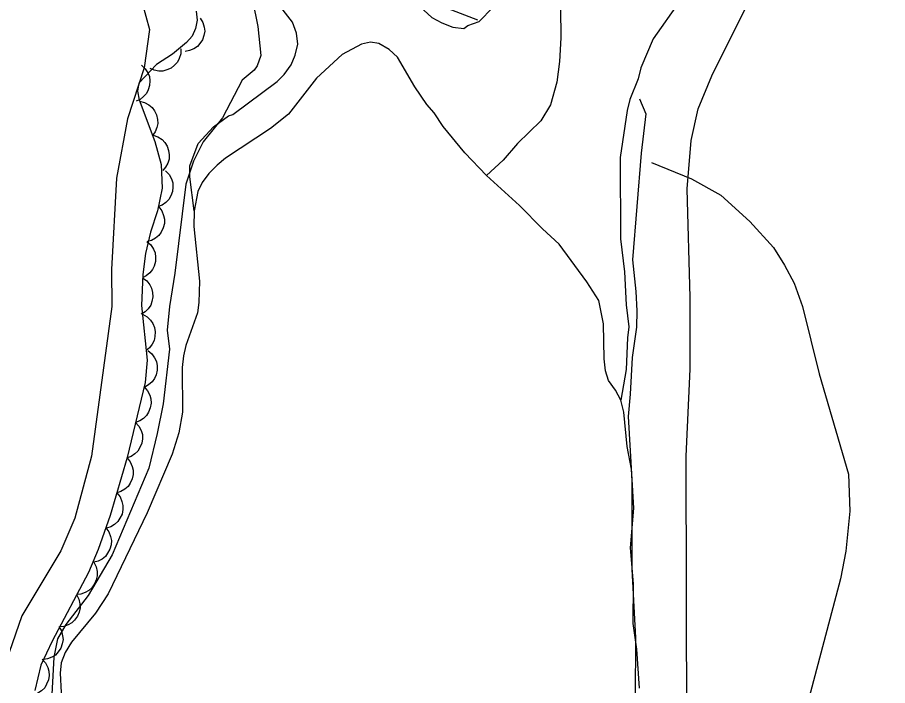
# Model space of a CAD drawing. Extents: x 282461 to 284471, y 5554090 to 5557646.
# Drawn here: x 283852.7 to 283924.1, y 5555637.3 to 5555692.2 of the extents above; entities that cross this region are included whole.
import ezdxf

# ---------------------------------------------------------------- set-up
doc = ezdxf.new("R2010")
doc.units = 0
for name, color, linetype in [('Niveau 1', 7, 'Continuous'), ('Niveau 2', 7, 'Continuous'), ('Niveau 22', 7, 'Continuous'), ('Niveau 4', 7, 'Continuous'), ('Niveau 44', 7, 'Continuous'), ('Niveau 7', 7, 'Continuous')]:
    doc.layers.add(name, color=color, linetype=linetype)

msp = doc.modelspace()

# ---------------------------------------------------------------- linework, layer by layer
at = {"layer": 'Niveau 1'}
for points in [[(283907.62, 5555633.67), (283907.58, 5555656.16), (283907.91, 5555663.28), (283907.9, 5555669.16), (283907.66, 5555678.08), (283907.99, 5555682.04), (283908.55, 5555684.64), (283909.68, 5555687.36), (283912.39, 5555692.79), (283914.65, 5555698.11), (283917.13, 5555703.2), (283917.64, 5555705.85), (283919.62, 5555708.63), (283921.01, 5555712.17), (283922.53, 5555721.87), (283922.95, 5555723.7), (283924.08, 5555727.63), (283926.34, 5555732.24)], [(283862.97, 5555693.34), (283863.57, 5555691.15), (283863.12, 5555688.02), (283861.76, 5555683.84), (283860.86, 5555678.97), (283860.45, 5555671.45), (283860.47, 5555668.44), (283858.81, 5555656.16), (283857.45, 5555651.06), (283856.3, 5555648.39), (283853.09, 5555643.04), (283851.26, 5555637.82)]]:
    msp.add_lwpolyline(points, dxfattribs=at)
at = {"layer": 'Niveau 2'}
for points in [[(283872.02, 5555693.59), (283872.46, 5555691.39), (283872.69, 5555689.02), (283872.4, 5555688.18), (283872.15, 5555687.83), (283871.17, 5555687.01), (283869.56, 5555683.92), (283867.96, 5555681.93), (283867.17, 5555680.35), (283866.53, 5555678.47), (283865.65, 5555671.16), (283865.2, 5555668.42), (283865.02, 5555666.49), (283865.2, 5555664.94), (283864.68, 5555660.43), (283864.2, 5555658), (283863.51, 5555655.16), (283860.5, 5555648.04), (283858.52, 5555644.71), (283856.7, 5555642.34), (283856.03, 5555641.17), (283855.71, 5555639.64), (283855.42, 5555634.05)], [(283890.5, 5555691.91), (283886.01, 5555693.67)], [(283903.76, 5555685.46), (283904.28, 5555684.23), (283903.88, 5555681), (283903.18, 5555672.27), (283903.45, 5555669.66), (283903.53, 5555668.08), (283903.49, 5555666.72), (283903.15, 5555664.24), (283902.99, 5555661.24), (283902.81, 5555659.4), (283903.26, 5555651.89), (283902.98, 5555648.63), (283903.24, 5555645.68), (283903.21, 5555642.42), (283903.5, 5555640.3), (283903.71, 5555637.12)]]:
    msp.add_lwpolyline(points, dxfattribs=at)
at = {"layer": 'Niveau 22'}
msp.add_lwpolyline([(283904.72, 5555680.25), (283908.02, 5555678.9), (283910.41, 5555677.55), (283912.8, 5555675.41), (283914.73, 5555673.27), (283915.64, 5555671.81), (283916.44, 5555670.34), (283917.12, 5555668.43), (283918.49, 5555662.9), (283920.89, 5555654.67), (283921.01, 5555651.62), (283920.67, 5555648.35), (283920.22, 5555646.09), (283917.63, 5555636.25)], dxfattribs=at)
at = {"layer": 'Niveau 4'}
for points in [[(283897.24, 5555695.38), (283897.3, 5555690.46), (283897.19, 5555688.54), (283896.97, 5555686.84), (283896.46, 5555684.97), (283895.67, 5555683.67), (283893.75, 5555681.79), (283892.56, 5555680.43), (283891.19, 5555679.18)], [(283903.39, 5555631.29), (283903.44, 5555641.23), (283903.16, 5555646.87), (283903.15, 5555654.11), (283903.09, 5555655.07), (283902.74, 5555656.94), (283902.45, 5555659.77), (283902.23, 5555660.73), (283901.77, 5555661.57), (283901.2, 5555662.36), (283900.97, 5555663.15), (283900.86, 5555664.12), (283900.8, 5555667), (283900.4, 5555668.92), (283899.43, 5555670.45), (283897.15, 5555673.55), (283895.79, 5555674.79), (283893.92, 5555676.71), (283891.19, 5555679.18), (283889.43, 5555681.05), (283887.66, 5555683.19), (283886.92, 5555684.32), (283886.3, 5555685), (283885.33, 5555686.46), (283883.91, 5555688.89), (283883.23, 5555689.51), (283882.38, 5555690.02), (283881.69, 5555690.13), (283880.96, 5555689.96), (283879.37, 5555689.1), (283877.27, 5555687.17), (283874.95, 5555684.22), (283873.48, 5555683.03), (283869.8, 5555680.59), (283869.12, 5555680.02), (283868.44, 5555679.34), (283867.87, 5555678.6), (283867.53, 5555677.86), (283867.23, 5555676.29), (283867.2, 5555674.98), (283867.66, 5555670.51), (283867.6, 5555668.75), (283867.49, 5555667.91), (283866.53, 5555665.24)], [(283866.53, 5555665.24), (283866.36, 5555664.39), (283866.25, 5555663.43), (283866.26, 5555659.76), (283865.98, 5555658.06), (283865.41, 5555656.3), (283863.38, 5555651.49), (283860.16, 5555644.86), (283859.14, 5555643.27), (283857.16, 5555640.89), (283856.65, 5555640.04), (283856.31, 5555639.19), (283856.25, 5555638.34), (283856.31, 5555636.75), (283856.49, 5555635.85), (283856.77, 5555633.14), (283856.72, 5555631.32), (283856.33, 5555629.51), (283855.65, 5555627.36), (283855.03, 5555625.04), (283852.49, 5555618.75)]]:
    msp.add_lwpolyline(points, dxfattribs=at)
at = {"layer": 'Niveau 44'}
for points in [[(283867.39, 5555692.67), (283867.46, 5555691.93), (283867.34, 5555691.24), (283867.06, 5555690.62), (283866.59, 5555690.08), (283865.46, 5555689.14), (283864.15, 5555688.29), (283862.69, 5555686.76), (283862.59, 5555686.11), (283862.71, 5555685.38), (283864.01, 5555681.96), (283864.52, 5555680.07), (283864.59, 5555678.14), (283864.21, 5555676.28), (283863.64, 5555674.52), (283863.23, 5555672.78), (283863.01, 5555671.05), (283862.92, 5555668.5), (283863.36, 5555664.02), (283863.21, 5555662.2), (283861.73, 5555656.04), (283860.34, 5555651.28), (283859.36, 5555648.49), (283858.55, 5555646.61), (283855.57, 5555640.98), (283854.64, 5555638.99), (283854.15, 5555636.92)], [(283867.73, 5555692.09), (283867.94, 5555691.74), (283868.05, 5555691.35), (283868.09, 5555691.02), (283868.03, 5555690.67), (283867.91, 5555690.32), (283867.69, 5555690.01), (283867.49, 5555689.76), (283867.19, 5555689.57), (283866.85, 5555689.42), (283866.49, 5555689.36)], [(283866.14, 5555689.58), (283866.13, 5555689.16), (283866, 5555688.78), (283865.86, 5555688.48), (283865.62, 5555688.22), (283865.33, 5555687.99), (283864.98, 5555687.84), (283864.67, 5555687.74), (283864.32, 5555687.74), (283863.95, 5555687.81), (283863.62, 5555687.95)], [(283862.92, 5555688.23), (283863.22, 5555687.94), (283863.43, 5555687.59), (283863.55, 5555687.29), (283863.59, 5555686.94), (283863.57, 5555686.57), (283863.45, 5555686.21), (283863.31, 5555685.91), (283863.08, 5555685.65), (283862.79, 5555685.42), (283862.46, 5555685.27)], [(283862.75, 5555685.27), (283863.16, 5555685.18), (283863.51, 5555684.97), (283863.77, 5555684.77), (283863.97, 5555684.49), (283864.13, 5555684.15), (283864.21, 5555683.78), (283864.24, 5555683.45), (283864.16, 5555683.11), (283864.02, 5555682.77), (283863.82, 5555682.47)], [(283863.87, 5555682.49), (283864.26, 5555682.35), (283864.59, 5555682.12), (283864.83, 5555681.89), (283865.01, 5555681.58), (283865.13, 5555681.24), (283865.17, 5555680.86), (283865.17, 5555680.53), (283865.06, 5555680.2), (283864.88, 5555679.87), (283864.65, 5555679.6)], [(283864.88, 5555679.55), (283865.17, 5555679.25), (283865.36, 5555678.89), (283865.47, 5555678.58), (283865.49, 5555678.23), (283865.45, 5555677.86), (283865.31, 5555677.51), (283865.16, 5555677.22), (283864.91, 5555676.97), (283864.61, 5555676.75), (283864.28, 5555676.62)], [(283864.32, 5555676.61), (283864.57, 5555676.28), (283864.72, 5555675.9), (283864.79, 5555675.58), (283864.78, 5555675.23), (283864.69, 5555674.87), (283864.52, 5555674.53), (283864.34, 5555674.26), (283864.06, 5555674.04), (283863.74, 5555673.85), (283863.39, 5555673.75)], [(283863.35, 5555673.75), (283863.67, 5555673.48), (283863.88, 5555673.13), (283864.02, 5555672.83), (283864.06, 5555672.48), (283864.05, 5555672.12), (283863.94, 5555671.75), (283863.81, 5555671.45), (283863.58, 5555671.18), (283863.3, 5555670.94), (283862.98, 5555670.78)], [(283863, 5555670.78), (283863.34, 5555670.53), (283863.58, 5555670.21), (283863.74, 5555669.92), (283863.82, 5555669.58), (283863.84, 5555669.21), (283863.76, 5555668.84), (283863.66, 5555668.53), (283863.46, 5555668.24), (283863.2, 5555667.98), (283862.89, 5555667.79)], [(283862.99, 5555667.79), (283863.36, 5555667.59), (283863.64, 5555667.3), (283863.84, 5555667.04), (283863.96, 5555666.71), (283864.03, 5555666.34), (283864, 5555665.96), (283863.95, 5555665.64), (283863.78, 5555665.33), (283863.56, 5555665.04), (283863.28, 5555664.81)], [(283863.42, 5555664.81), (283863.75, 5555664.55), (283863.98, 5555664.21), (283864.13, 5555663.92), (283864.19, 5555663.57), (283864.19, 5555663.2), (283864.1, 5555662.83), (283863.98, 5555662.52), (283863.77, 5555662.25), (283863.49, 5555662), (283863.18, 5555661.82)], [(283863.12, 5555661.83), (283863.4, 5555661.52), (283863.58, 5555661.16), (283863.68, 5555660.84), (283863.69, 5555660.49), (283863.63, 5555660.12), (283863.48, 5555659.77), (283863.32, 5555659.49), (283863.07, 5555659.25), (283862.76, 5555659.04), (283862.42, 5555658.92)], [(283862.42, 5555658.92), (283862.7, 5555658.61), (283862.88, 5555658.24), (283862.98, 5555657.93), (283862.99, 5555657.58), (283862.93, 5555657.21), (283862.78, 5555656.86), (283862.62, 5555656.57), (283862.37, 5555656.33), (283862.06, 5555656.13), (283861.72, 5555656)], [(283861.72, 5555656), (283861.99, 5555655.68), (283862.14, 5555655.31), (283862.23, 5555654.99), (283862.22, 5555654.64), (283862.15, 5555654.28), (283861.98, 5555653.93), (283861.81, 5555653.65), (283861.54, 5555653.43), (283861.22, 5555653.24), (283860.88, 5555653.13)], [(283860.88, 5555653.13), (283861.15, 5555652.8), (283861.3, 5555652.43), (283861.39, 5555652.11), (283861.38, 5555651.76), (283861.31, 5555651.4), (283861.14, 5555651.05), (283860.97, 5555650.78), (283860.7, 5555650.55), (283860.38, 5555650.36), (283860.04, 5555650.25)], [(283859.98, 5555650.27), (283860.23, 5555649.93), (283860.37, 5555649.55), (283860.44, 5555649.23), (283860.41, 5555648.88), (283860.32, 5555648.52), (283860.13, 5555648.18), (283859.95, 5555647.92), (283859.67, 5555647.7), (283859.34, 5555647.53), (283858.99, 5555647.44)], [(283858.99, 5555647.44), (283859.18, 5555647.07), (283859.26, 5555646.67), (283859.28, 5555646.34), (283859.2, 5555646), (283859.06, 5555645.66), (283858.83, 5555645.35), (283858.6, 5555645.12), (283858.29, 5555644.95), (283857.94, 5555644.83), (283857.58, 5555644.79)], [(283857.58, 5555644.79), (283857.78, 5555644.42), (283857.86, 5555644.02), (283857.88, 5555643.69), (283857.8, 5555643.35), (283857.66, 5555643.01), (283857.42, 5555642.7), (283857.2, 5555642.47), (283856.89, 5555642.3), (283856.54, 5555642.18), (283856.18, 5555642.14)], [(283856.12, 5555642.17), (283856.34, 5555641.81), (283856.44, 5555641.41), (283856.47, 5555641.09), (283856.41, 5555640.74), (283856.28, 5555640.39), (283856.07, 5555640.08), (283855.85, 5555639.83), (283855.55, 5555639.65), (283855.21, 5555639.51), (283854.86, 5555639.45)], [(283854.76, 5555639.49), (283855.04, 5555639.18), (283855.22, 5555638.81), (283855.32, 5555638.5), (283855.33, 5555638.15), (283855.27, 5555637.78), (283855.12, 5555637.43), (283854.97, 5555637.15), (283854.71, 5555636.9), (283854.4, 5555636.7), (283854.07, 5555636.57)]]:
    msp.add_lwpolyline(points, dxfattribs=at)
at = {"layer": 'Niveau 7'}
for points in [[(283867.23, 5555676.29), (283866.88, 5555679.08), (283866.87, 5555679.98), (283867.55, 5555681.79), (283868.8, 5555683.16), (283870.05, 5555684.07), (283870.41, 5555684.17), (283874.04, 5555686.9), (283874.61, 5555687.47), (283875.17, 5555688.26), (283875.51, 5555689.05), (283875.73, 5555689.96), (283875.62, 5555690.86), (283875.28, 5555691.77), (283874.14, 5555693.23)], [(283885.37, 5555693.38), (283886.73, 5555692.15), (283887.53, 5555691.7), (283888.44, 5555691.36), (283889.34, 5555691.25), (283889.68, 5555691.48), (283890.59, 5555691.82), (283891.72, 5555692.95)], [(283907.03, 5555693.46), (283904.88, 5555690.4), (283903.86, 5555688.02), (283903.63, 5555687.11), (283902.96, 5555685.42), (283902.73, 5555684.51), (283902.17, 5555680.66), (283902.18, 5555673.99), (283902.53, 5555671.28), (283902.65, 5555668.56), (283902.88, 5555666.75), (283902.76, 5555665.85), (283902.65, 5555663.25), (283902.23, 5555660.73)]]:
    msp.add_lwpolyline(points, dxfattribs=at)

doc.saveas('drawing.dxf')
